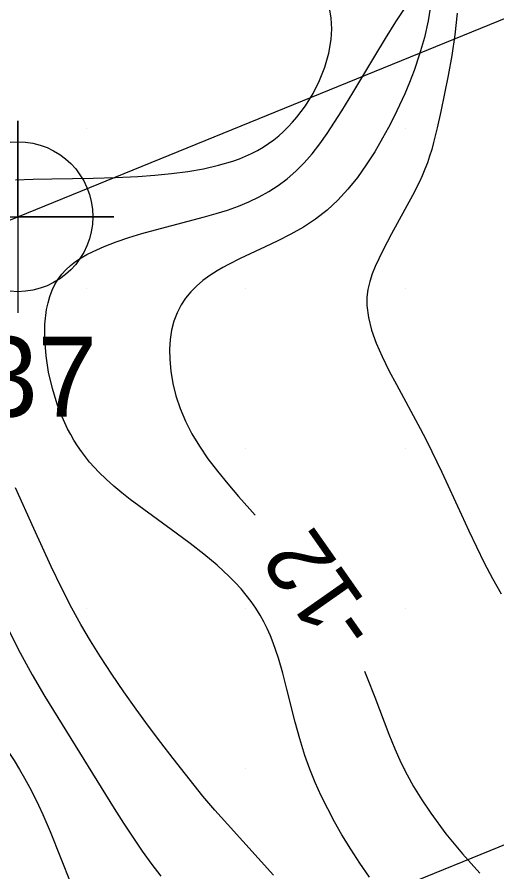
# Model space of a CAD drawing. Extents: x 2602990 to 2605851, y 618069 to 619180.
# Drawn here: x 2604147.84 to 2604162.85, y 618716.78 to 618743.49 of the extents above; entities that cross this region are included whole.
import ezdxf

# ---------------------------------------------------------------- set-up
doc = ezdxf.new("R2010")
doc.units = 0
for name, color, linetype in [('Default', 7, 'Continuous'), ('DTM Contours Major', 7, 'Continuous'), ('DTM Contours Minor', 7, 'Continuous'), ('DTM Contours Minor Text', 7, 'Continuous'), ('Exist DTM Regular Point Underwater Cogo Number', 7, 'Continuous'), ('Exist DTM Scan Elevation Point', 7, 'Continuous'), ('Exist Structure Major Deck Tunnel Box Culvert', 7, 'Continuous'), ('Exist Structure Major Deck Tunnel Box Culvert Cogo Point CELL', 7, 'Continuous')]:
    doc.layers.add(name, color=color, linetype=linetype)

# ---------------------------------------------------------------- blocks, each defined once
blk = doc.blocks.new('POINT_DISPLAY')
at = {"layer": 'Default'}
blk.add_line((0, 0), (0, 0), dxfattribs=at)
blk = doc.blocks.new('EXIST STRUCTURE MAJOR DECK TUNNEL BOX CULVERT COGO POINT')
at = {"layer": 'Exist Structure Major Deck Tunnel Box Culvert Cogo Point CELL'}
blk.add_lwpolyline([(-0.06, 0), (0.06, 0), (0, 0), (0, 0.06), (0, -0.06)], dxfattribs=at)
blk.add_circle((0, 0), 0.04688, dxfattribs=at)

msp = doc.modelspace()

# ---------------------------------------------------------------- linework, layer by layer
at = {"layer": 'DTM Contours Major'}
msp.add_lwpolyline([(2604158.868, 618716.61), (2604158.565, 618717.046), (2604158.277, 618717.489), (2604158.003, 618717.94), (2604157.774, 618718.341), (2604157.558, 618718.746), (2604157.357, 618719.156), (2604157.17, 618719.57), (2604156.999, 618719.99), (2604156.846, 618720.414), (2604156.684, 618720.934), (2604156.54, 618721.457), (2604156.284, 618722.486), (2604156.156, 618722.983), (2604156.018, 618723.459), (2604155.94, 618723.699), (2604155.856, 618723.933), (2604155.765, 618724.159), (2604155.667, 618724.38), (2604155.561, 618724.594), (2604155.445, 618724.802), (2604155.312, 618725.015), (2604155.168, 618725.222), (2604155.012, 618725.425), (2604154.846, 618725.622), (2604154.668, 618725.816), (2604154.479, 618726.007), (2604154.098, 618726.358), (2604153.688, 618726.702), (2604153.258, 618727.037), (2604152.816, 618727.366), (2604151.655, 618728.211), (2604151.381, 618728.418), (2604151.118, 618728.625), (2604150.865, 618728.834), (2604150.625, 618729.048), (2604150.399, 618729.268), (2604150.252, 618729.423), (2604150.112, 618729.582), (2604149.979, 618729.746), (2604149.853, 618729.914), (2604149.734, 618730.088), (2604149.621, 618730.267), (2604149.52, 618730.441), (2604149.424, 618730.621), (2604149.334, 618730.806), (2604149.249, 618730.997), (2604149.17, 618731.192), (2604149.097, 618731.393), (2604148.946, 618731.884), (2604148.828, 618732.392), (2604148.748, 618732.905), (2604148.708, 618733.409), (2604148.713, 618733.894), (2604148.764, 618734.346), (2604148.81, 618734.56), (2604148.869, 618734.761), (2604148.941, 618734.951), (2604149.027, 618735.13), (2604149.127, 618735.296), (2604149.241, 618735.45), (2604149.371, 618735.593), (2604149.515, 618735.725), (2604149.672, 618735.847), (2604149.843, 618735.961), (2604150.026, 618736.067), (2604150.221, 618736.167), (2604150.567, 618736.321), (2604150.939, 618736.464), (2604151.333, 618736.598), (2604151.744, 618736.723), (2604152.167, 618736.842), (2604153.702, 618737.242), (2604154.064, 618737.346), (2604154.421, 618737.459), (2604154.769, 618737.584), (2604155.095, 618737.719), (2604155.41, 618737.869), (2604155.716, 618738.038), (2604156.01, 618738.227), (2604156.293, 618738.438), (2604156.563, 618738.674), (2604156.821, 618738.934), (2604157.069, 618739.22), (2604157.309, 618739.527), (2604157.543, 618739.855), (2604157.774, 618740.201), (2604158.005, 618740.563), (2604158.347, 618741.124), (2604159.029, 618742.271), (2604159.363, 618742.824), (2604159.688, 618743.341), (2604160, 618743.804)], dxfattribs=at)
at = {"layer": 'DTM Contours Minor'}
for points in [[(2604160.78, 618743.898), (2604160.7, 618743.371), (2604160.583, 618742.846), (2604160.434, 618742.326), (2604160.259, 618741.814), (2604160.118, 618741.447), (2604159.967, 618741.086), (2604159.806, 618740.732), (2604159.637, 618740.383), (2604159.46, 618740.042), (2604159.277, 618739.707), (2604159.027, 618739.28), (2604158.765, 618738.868), (2604158.487, 618738.476), (2604158.192, 618738.107), (2604157.877, 618737.766), (2604157.54, 618737.454), (2604157.177, 618737.175), (2604156.796, 618736.926), (2604156.403, 618736.701), (2604156.003, 618736.496), (2604155.605, 618736.305), (2604154.823, 618735.942), (2604154.452, 618735.757), (2604154.275, 618735.662), (2604154.104, 618735.563), (2604153.871, 618735.414), (2604153.654, 618735.255), (2604153.453, 618735.085), (2604153.272, 618734.903), (2604153.11, 618734.707), (2604152.971, 618734.497), (2604152.846, 618734.251), (2604152.748, 618733.987), (2604152.676, 618733.708), (2604152.631, 618733.414), (2604152.61, 618733.109), (2604152.615, 618732.792), (2604152.649, 618732.42), (2604152.714, 618732.039), (2604152.812, 618731.65), (2604152.943, 618731.258), (2604153.108, 618730.863), (2604153.309, 618730.469), (2604153.545, 618730.077), (2604153.813, 618729.686), (2604154.109, 618729.296), (2604154.429, 618728.905), (2604154.767, 618728.51), (2604155.121, 618728.112), (2604155.286, 618727.928)], [(2604147.792, 618738.398), (2604148.349, 618738.426), (2604148.927, 618738.437), (2604150.22, 618738.451), (2604150.923, 618738.472), (2604151.623, 618738.507), (2604152.152, 618738.545), (2604152.674, 618738.596), (2604153.183, 618738.663), (2604153.675, 618738.748), (2604154.147, 618738.856), (2604154.592, 618738.989), (2604154.794, 618739.061), (2604154.99, 618739.141), (2604155.179, 618739.228), (2604155.361, 618739.322), (2604155.537, 618739.424), (2604155.707, 618739.534), (2604155.869, 618739.652), (2604156.026, 618739.778), (2604156.177, 618739.913), (2604156.322, 618740.056), (2604156.462, 618740.207), (2604156.597, 618740.365), (2604156.862, 618740.719), (2604157.099, 618741.101), (2604157.304, 618741.504), (2604157.471, 618741.925), (2604157.593, 618742.356), (2604157.666, 618742.792), (2604157.684, 618743.123), (2604157.669, 618743.452), (2604157.619, 618743.777)], [(2604161.61, 618743.607), (2604161.539, 618742.932), (2604161.443, 618742.283), (2604161.331, 618741.666), (2604161.1, 618740.536), (2604160.986, 618740.027), (2604160.871, 618739.568), (2604160.81, 618739.35), (2604160.745, 618739.139), (2604160.676, 618738.934), (2604160.601, 618738.733), (2604160.513, 618738.523), (2604160.419, 618738.317), (2604160.214, 618737.912), (2604159.557, 618736.72), (2604159.28, 618736.194), (2604159.153, 618735.933), (2604159.046, 618735.697), (2604158.952, 618735.461), (2604158.875, 618735.223), (2604158.818, 618734.98), (2604158.786, 618734.732), (2604158.783, 618734.475), (2604158.83, 618734.102), (2604158.932, 618733.71), (2604159.079, 618733.303), (2604159.262, 618732.881), (2604159.475, 618732.448), (2604159.706, 618732.004), (2604160.448, 618730.631), (2604160.635, 618730.275), (2604160.819, 618729.914), (2604161.131, 618729.272), (2604161.742, 618727.94), (2604161.973, 618727.438), (2604162.21, 618726.934), (2604162.456, 618726.434), (2604162.713, 618725.944), (2604162.984, 618725.468)], [(2604155.859, 618716.677), (2604154.419, 618718.266), (2604154.032, 618718.704), (2604153.657, 618719.147), (2604153.105, 618719.832), (2604152.724, 618720.321), (2604152.343, 618720.817), (2604151.955, 618721.334), (2604151.564, 618721.866), (2604151.179, 618722.408), (2604150.804, 618722.953), (2604150.447, 618723.498), (2604150.134, 618724.001), (2604149.838, 618724.506), (2604149.558, 618725.017), (2604149.233, 618725.655), (2604148.913, 618726.325), (2604148.368, 618727.512), (2604147.793, 618728.78)], [(2604147.58, 618724.316), (2604147.937, 618723.624), (2604148.318, 618722.937), (2604148.715, 618722.261), (2604149.117, 618721.599), (2604150.881, 618718.755), (2604151.168, 618718.303), (2604151.458, 618717.861), (2604151.752, 618717.43), (2604152.054, 618717.01), (2604152.335, 618716.641)], [(2604158.708, 618723.046), (2604158.794, 618722.841), (2604159.027, 618722.242), (2604159.468, 618721.081), (2604159.657, 618720.622), (2604159.86, 618720.174), (2604160.044, 618719.81), (2604160.245, 618719.446), (2604160.499, 618719.032), (2604160.78, 618718.612), (2604161.256, 618717.971), (2604161.776, 618717.339), (2604162.321, 618716.739)], [(2604146.07, 618722.573), (2604146.522, 618721.997), (2604146.953, 618721.426), (2604147.366, 618720.846), (2604147.75, 618720.259), (2604147.918, 618719.982), (2604148.077, 618719.704), (2604148.229, 618719.424), (2604148.373, 618719.142), (2604148.511, 618718.858), (2604148.644, 618718.571), (2604148.873, 618718.041), (2604149.528, 618716.413)]]:
    msp.add_lwpolyline(points, dxfattribs=at)
at = {"layer": 'Exist Structure Major Deck Tunnel Box Culvert'}
for p, q in [((2604147.866, 618737.251), (2604167.129, 618745.095)), ((2604147.866, 618737.251), (2604167.129, 618745.095)), ((2604113.784, 618723.45), (2604147.866, 618737.251)), ((2604113.784, 618723.45), (2604147.866, 618737.251)), ((2604177.9, 618723.635), (2604148.152, 618711.563)), ((2604177.9, 618723.635), (2604148.152, 618711.563))]:
    msp.add_line(p, q, dxfattribs=at)

# ---------------------------------------------------------------- block references
at = {"layer": 'Exist DTM Scan Elevation Point', "xscale": 1.3123333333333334, "yscale": 1.3123333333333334}
for p in [(2604150, 618740), (2604155, 618740), (2604160, 618740), (2604150, 618735), (2604155, 618735), (2604160, 618735), (2604150, 618730), (2604155, 618730), (2604160, 618730), (2604150, 618725), (2604155, 618725), (2604160, 618725), (2604150, 618720), (2604155, 618720), (2604160, 618720)]:
    msp.add_blockref('POINT_DISPLAY', p, dxfattribs=at)
at = {"layer": 'Exist Structure Major Deck Tunnel Box Culvert Cogo Point CELL', "xscale": 50, "yscale": 50}
msp.add_blockref('EXIST STRUCTURE MAJOR DECK TUNNEL BOX CULVERT COGO POINT', (2604147.866, 618737.251), dxfattribs=at)

# ---------------------------------------------------------------- texts
at = {"layer": 'DTM Contours Minor Text'}
msp.add_text('-12', height=2, rotation=125.0294, dxfattribs=at).set_placement((2604159.27, 618724.488))
at = {"layer": 'Exist DTM Regular Point Underwater Cogo Number'}
msp.add_text('SM237', height=2.5, dxfattribs=at).set_placement((2604139.752, 618731))

doc.saveas('drawing.dxf')
